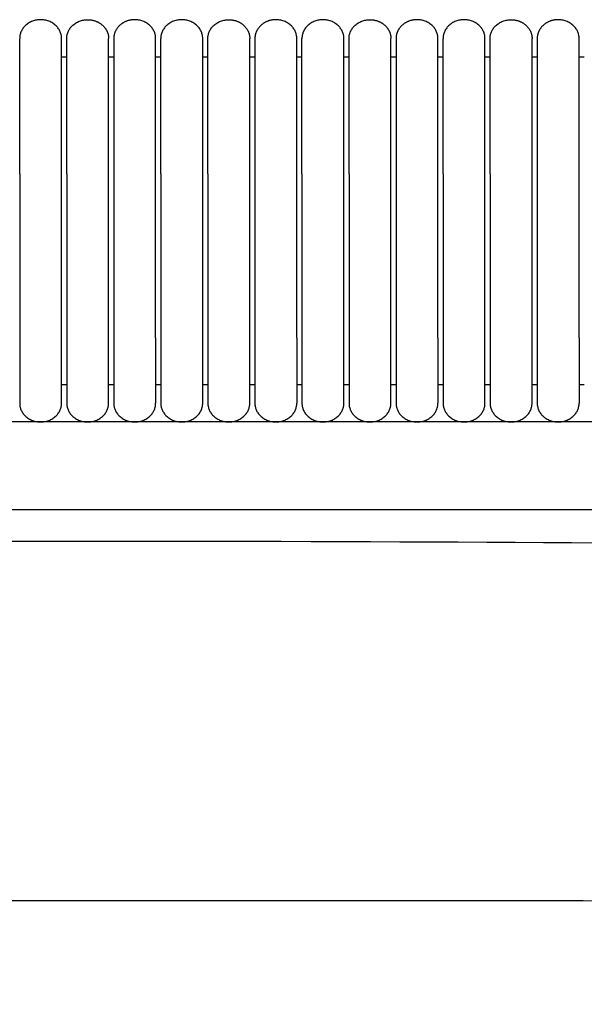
# Model space of a CAD drawing. Header units: millimetres. Extents: x -31695 to -19845, y -5614 to 7253.
# Tile 315 of 432: x -27861 to -27800, y 5351 to 5458. Entities that reach past the tile are written whole.
import ezdxf

# ---------------------------------------------------------------- set-up
doc = ezdxf.new("R2010")
doc.units = ezdxf.units.MM
doc.layers.add('2d', color=7, linetype='Continuous', true_color=0x000000)

msp = doc.modelspace()

# ---------------------------------------------------------------- linework, layer by layer
at = {"layer": '2d', "linetype": 'Continuous', "lineweight": -3}
msp.add_line((-27634.72, 5414.3), (-27961.73, 5414.3), dxfattribs=at)
for points, weights, knots in [([(-27856.89, 5455.92), (-27856.89, 5457.95), (-27859.16, 5457.95), (-27861.43, 5457.95), (-27861.43, 5455.92)], [1, 0.707106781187, 1, 0.707106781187, 1], [0, 0, 0, 1.570796, 1.570796, 3.141593, 3.141593, 3.141593]), ([(-27856.33, 5455.92), (-27856.33, 5457.95), (-27854.06, 5457.95), (-27853.12, 5457.95), (-27852.46, 5457.35), (-27851.79, 5456.76), (-27851.79, 5455.92)], [1, 0.707106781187, 1, 0.853553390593, 0.853553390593, 0.853553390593, 1], [0, 0, 0, 4, 4, 5.656854, 5.656854, 7.313708, 7.313708, 7.313708]), ([(-27846.69, 5455.92), (-27846.69, 5457.95), (-27848.96, 5457.95), (-27849.9, 5457.95), (-27850.56, 5457.35), (-27851.23, 5456.76), (-27851.23, 5455.92)], [1, 0.707106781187, 1, 0.853553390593, 0.853553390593, 0.853553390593, 1], [0, 0, 0, 4, 4, 5.656854, 5.656854, 7.313708, 7.313708, 7.313708]), ([(-27841.59, 5455.92), (-27841.59, 5457.95), (-27843.86, 5457.95), (-27846.13, 5457.95), (-27846.13, 5455.92)], [1, 0.707106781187, 1, 0.707106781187, 1], [0, 0, 0, 1.570796, 1.570796, 3.141593, 3.141593, 3.141593]), ([(-27841.03, 5455.92), (-27841.03, 5457.95), (-27838.76, 5457.95), (-27837.82, 5457.95), (-27837.16, 5457.35), (-27836.49, 5456.76), (-27836.49, 5455.92)], [1, 0.707106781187, 1, 0.853553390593, 0.853553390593, 0.853553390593, 1], [0, 0, 0, 4, 4, 5.656854, 5.656854, 7.313708, 7.313708, 7.313708]), ([(-27831.39, 5455.92), (-27831.39, 5457.95), (-27833.66, 5457.95), (-27834.6, 5457.95), (-27835.26, 5457.35), (-27835.93, 5456.76), (-27835.93, 5455.92)], [1, 0.707106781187, 1, 0.853553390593, 0.853553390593, 0.853553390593, 1], [0, 0, 0, 4, 4, 5.656854, 5.656854, 7.313708, 7.313708, 7.313708]), ([(-27826.29, 5455.92), (-27826.29, 5457.95), (-27828.56, 5457.95), (-27830.83, 5457.95), (-27830.83, 5455.92)], [1, 0.707106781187, 1, 0.707106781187, 1], [0, 0, 0, 1.570796, 1.570796, 3.141593, 3.141593, 3.141593]), ([(-27825.73, 5455.92), (-27825.73, 5457.95), (-27823.46, 5457.95), (-27822.52, 5457.95), (-27821.86, 5457.35), (-27821.19, 5456.76), (-27821.19, 5455.92)], [1, 0.707106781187, 1, 0.853553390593, 0.853553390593, 0.853553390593, 1], [0, 0, 0, 4, 4, 5.656854, 5.656854, 7.313708, 7.313708, 7.313708]), ([(-27816.09, 5455.92), (-27816.09, 5457.95), (-27818.36, 5457.95), (-27819.3, 5457.95), (-27819.96, 5457.35), (-27820.63, 5456.76), (-27820.63, 5455.92)], [1, 0.707106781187, 1, 0.853553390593, 0.853553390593, 0.853553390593, 1], [0, 0, 0, 4, 4, 5.656854, 5.656854, 7.313708, 7.313708, 7.313708]), ([(-27810.99, 5455.92), (-27810.99, 5457.95), (-27813.26, 5457.95), (-27815.53, 5457.95), (-27815.53, 5455.92)], [1, 0.707106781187, 1, 0.707106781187, 1], [0, 0, 0, 1.570796, 1.570796, 3.141593, 3.141593, 3.141593]), ([(-27810.43, 5455.92), (-27810.43, 5457.95), (-27808.16, 5457.95), (-27807.22, 5457.95), (-27806.56, 5457.35), (-27805.89, 5456.76), (-27805.89, 5455.92)], [1, 0.707106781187, 1, 0.853553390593, 0.853553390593, 0.853553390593, 1], [0, 0, 0, 4, 4, 5.656854, 5.656854, 7.313708, 7.313708, 7.313708]), ([(-27800.79, 5455.92), (-27800.79, 5457.95), (-27803.06, 5457.95), (-27804, 5457.95), (-27804.66, 5457.35), (-27805.33, 5456.76), (-27805.33, 5455.92)], [1, 0.707106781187, 1, 0.853553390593, 0.853553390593, 0.853553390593, 1], [0, 0, 0, 4, 4, 5.656854, 5.656854, 7.313708, 7.313708, 7.313708]), ([(-27861.43, 5441.24), (-27861.43, 5446.28), (-27861.43, 5449.85), (-27861.43, 5452.24), (-27861.43, 5453.06)], [1, 0.853553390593, 0.853553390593, 0.853553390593, 0.919067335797], [0, 0, 0, 9.941125, 9.941125, 16.590224, 16.590224, 16.590224]), ([(-27856.89, 5441.24), (-27856.89, 5446.28), (-27856.89, 5449.85), (-27856.89, 5452.24), (-27856.89, 5453.06)], [1, 0.853553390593, 0.853553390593, 0.853553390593, 0.919067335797], [0, 0, 0, 9.941125, 9.941125, 16.590224, 16.590224, 16.590224]), ([(-27856.33, 5441.24), (-27856.33, 5446.28), (-27856.33, 5449.85), (-27856.33, 5452.24), (-27856.33, 5453.06)], [1, 0.853553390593, 0.853553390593, 0.853553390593, 0.919067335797], [0, 0, 0, 9.941125, 9.941125, 16.590224, 16.590224, 16.590224]), ([(-27851.79, 5441.24), (-27851.79, 5446.28), (-27851.79, 5449.85), (-27851.79, 5452.24), (-27851.79, 5453.06)], [1, 0.853553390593, 0.853553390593, 0.853553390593, 0.919067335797], [0, 0, 0, 9.941125, 9.941125, 16.590224, 16.590224, 16.590224]), ([(-27851.23, 5453.06), (-27851.23, 5452.24), (-27851.23, 5449.85), (-27851.23, 5446.28), (-27851.23, 5441.24)], [0.919067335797, 0.853553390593, 0.853553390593, 0.853553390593, 1], [3.292027, 3.292027, 3.292027, 9.941125, 9.941125, 19.882251, 19.882251, 19.882251]), ([(-27846.69, 5441.24), (-27846.69, 5446.28), (-27846.69, 5449.85), (-27846.69, 5452.24), (-27846.69, 5453.06)], [1, 0.853553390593, 0.853553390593, 0.853553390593, 0.919067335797], [0, 0, 0, 9.941125, 9.941125, 16.590224, 16.590224, 16.590224]), ([(-27846.13, 5441.24), (-27846.13, 5446.28), (-27846.13, 5449.85), (-27846.13, 5452.24), (-27846.13, 5453.06)], [1, 0.853553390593, 0.853553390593, 0.853553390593, 0.919067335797], [0, 0, 0, 9.941125, 9.941125, 16.590224, 16.590224, 16.590224]), ([(-27841.59, 5441.24), (-27841.59, 5446.28), (-27841.59, 5449.85), (-27841.59, 5452.24), (-27841.59, 5453.06)], [1, 0.853553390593, 0.853553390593, 0.853553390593, 0.919067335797], [0, 0, 0, 9.941125, 9.941125, 16.590224, 16.590224, 16.590224]), ([(-27841.03, 5441.24), (-27841.03, 5446.28), (-27841.03, 5449.85), (-27841.03, 5452.24), (-27841.03, 5453.06)], [1, 0.853553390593, 0.853553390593, 0.853553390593, 0.919067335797], [0, 0, 0, 9.941125, 9.941125, 16.590224, 16.590224, 16.590224]), ([(-27836.49, 5441.24), (-27836.49, 5446.28), (-27836.49, 5449.85), (-27836.49, 5452.24), (-27836.49, 5453.06)], [1, 0.853553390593, 0.853553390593, 0.853553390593, 0.919067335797], [0, 0, 0, 9.941125, 9.941125, 16.590224, 16.590224, 16.590224]), ([(-27835.93, 5453.06), (-27835.93, 5452.24), (-27835.93, 5449.85), (-27835.93, 5446.28), (-27835.93, 5441.24)], [0.919067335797, 0.853553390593, 0.853553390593, 0.853553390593, 1], [3.292027, 3.292027, 3.292027, 9.941125, 9.941125, 19.882251, 19.882251, 19.882251]), ([(-27831.39, 5441.24), (-27831.39, 5446.28), (-27831.39, 5449.85), (-27831.39, 5452.24), (-27831.39, 5453.06)], [1, 0.853553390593, 0.853553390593, 0.853553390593, 0.919067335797], [0, 0, 0, 9.941125, 9.941125, 16.590224, 16.590224, 16.590224]), ([(-27830.83, 5441.24), (-27830.83, 5446.28), (-27830.83, 5449.85), (-27830.83, 5452.24), (-27830.83, 5453.06)], [1, 0.853553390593, 0.853553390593, 0.853553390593, 0.919067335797], [0, 0, 0, 9.941125, 9.941125, 16.590224, 16.590224, 16.590224]), ([(-27826.29, 5441.24), (-27826.29, 5446.28), (-27826.29, 5449.85), (-27826.29, 5452.24), (-27826.29, 5453.06)], [1, 0.853553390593, 0.853553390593, 0.853553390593, 0.919067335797], [0, 0, 0, 9.941125, 9.941125, 16.590224, 16.590224, 16.590224]), ([(-27825.73, 5441.24), (-27825.73, 5446.28), (-27825.73, 5449.85), (-27825.73, 5452.24), (-27825.73, 5453.06)], [1, 0.853553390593, 0.853553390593, 0.853553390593, 0.919067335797], [0, 0, 0, 9.941125, 9.941125, 16.590224, 16.590224, 16.590224]), ([(-27821.19, 5441.24), (-27821.19, 5446.28), (-27821.19, 5449.85), (-27821.19, 5452.24), (-27821.19, 5453.06)], [1, 0.853553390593, 0.853553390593, 0.853553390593, 0.919067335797], [0, 0, 0, 9.941125, 9.941125, 16.590224, 16.590224, 16.590224]), ([(-27820.63, 5453.06), (-27820.63, 5452.24), (-27820.63, 5449.85), (-27820.63, 5446.28), (-27820.63, 5441.24)], [0.919067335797, 0.853553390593, 0.853553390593, 0.853553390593, 1], [3.292027, 3.292027, 3.292027, 9.941125, 9.941125, 19.882251, 19.882251, 19.882251]), ([(-27816.09, 5441.24), (-27816.09, 5446.28), (-27816.09, 5449.85), (-27816.09, 5452.24), (-27816.09, 5453.06)], [1, 0.853553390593, 0.853553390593, 0.853553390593, 0.919067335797], [0, 0, 0, 9.941125, 9.941125, 16.590224, 16.590224, 16.590224]), ([(-27815.53, 5441.24), (-27815.53, 5446.28), (-27815.53, 5449.85), (-27815.53, 5452.24), (-27815.53, 5453.06)], [1, 0.853553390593, 0.853553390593, 0.853553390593, 0.919067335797], [0, 0, 0, 9.941125, 9.941125, 16.590224, 16.590224, 16.590224]), ([(-27810.99, 5441.24), (-27810.99, 5446.28), (-27810.99, 5449.85), (-27810.99, 5452.24), (-27810.99, 5453.06)], [1, 0.853553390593, 0.853553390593, 0.853553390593, 0.919067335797], [0, 0, 0, 9.941125, 9.941125, 16.590224, 16.590224, 16.590224]), ([(-27810.43, 5441.24), (-27810.43, 5446.28), (-27810.43, 5449.85), (-27810.43, 5452.24), (-27810.43, 5453.06)], [1, 0.853553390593, 0.853553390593, 0.853553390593, 0.919067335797], [0, 0, 0, 9.941125, 9.941125, 16.590224, 16.590224, 16.590224]), ([(-27805.89, 5441.24), (-27805.89, 5446.28), (-27805.89, 5449.85), (-27805.89, 5452.24), (-27805.89, 5453.06)], [1, 0.853553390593, 0.853553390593, 0.853553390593, 0.919067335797], [0, 0, 0, 9.941125, 9.941125, 16.590224, 16.590224, 16.590224]), ([(-27805.33, 5453.06), (-27805.33, 5452.24), (-27805.33, 5449.85), (-27805.33, 5446.28), (-27805.33, 5441.24)], [0.919067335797, 0.853553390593, 0.853553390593, 0.853553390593, 1], [3.292027, 3.292027, 3.292027, 9.941125, 9.941125, 19.882251, 19.882251, 19.882251]), ([(-27800.79, 5441.24), (-27800.79, 5446.28), (-27800.79, 5449.85), (-27800.79, 5452.24), (-27800.79, 5453.06)], [1, 0.853553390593, 0.853553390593, 0.853553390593, 0.919067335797], [0, 0, 0, 9.941125, 9.941125, 16.590224, 16.590224, 16.590224]), ([(-27861.43, 5423.44), (-27861.43, 5420.49), (-27861.43, 5418.41), (-27861.43, 5416.33), (-27861.43, 5416.33)], [1, 0.853553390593, 0.853553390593, 0.853553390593, 1], [0, 0, 0, 5.79899, 5.79899, 11.59798, 11.59798, 11.59798]), ([(-27856.89, 5416.33), (-27856.89, 5416.33), (-27856.89, 5418.41), (-27856.89, 5420.49), (-27856.89, 5423.44)], [1, 0.853553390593, 0.853553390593, 0.853553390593, 1], [0, 0, 0, 5.79899, 5.79899, 11.59798, 11.59798, 11.59798]), ([(-27856.33, 5423.44), (-27856.33, 5420.49), (-27856.33, 5418.41), (-27856.33, 5416.33), (-27856.33, 5416.33)], [1, 0.853553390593, 0.853553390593, 0.853553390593, 1], [0, 0, 0, 5.79899, 5.79899, 11.59798, 11.59798, 11.59798]), ([(-27851.79, 5416.33), (-27851.79, 5416.33), (-27851.79, 5418.41), (-27851.79, 5420.49), (-27851.79, 5423.44)], [1, 0.853553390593, 0.853553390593, 0.853553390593, 1], [0, 0, 0, 5.79899, 5.79899, 11.59798, 11.59798, 11.59798]), ([(-27851.23, 5423.44), (-27851.23, 5420.49), (-27851.23, 5418.41), (-27851.23, 5416.33), (-27851.23, 5416.33)], [1, 0.853553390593, 0.853553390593, 0.853553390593, 1], [0, 0, 0, 5.79899, 5.79899, 11.59798, 11.59798, 11.59798]), ([(-27846.69, 5423.44), (-27846.69, 5420.49), (-27846.69, 5418.41), (-27846.69, 5416.33), (-27846.69, 5416.33)], [1, 0.853553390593, 0.853553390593, 0.853553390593, 1], [0, 0, 0, 5.79899, 5.79899, 11.59798, 11.59798, 11.59798]), ([(-27846.13, 5423.44), (-27846.13, 5420.49), (-27846.13, 5418.41), (-27846.13, 5416.33), (-27846.13, 5416.33)], [1, 0.853553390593, 0.853553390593, 0.853553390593, 1], [0, 0, 0, 5.79899, 5.79899, 11.59798, 11.59798, 11.59798]), ([(-27841.59, 5416.33), (-27841.59, 5416.33), (-27841.59, 5418.41), (-27841.59, 5420.49), (-27841.59, 5423.44)], [1, 0.853553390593, 0.853553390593, 0.853553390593, 1], [0, 0, 0, 5.79899, 5.79899, 11.59798, 11.59798, 11.59798]), ([(-27841.03, 5423.44), (-27841.03, 5420.49), (-27841.03, 5418.41), (-27841.03, 5416.33), (-27841.03, 5416.33)], [1, 0.853553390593, 0.853553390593, 0.853553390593, 1], [0, 0, 0, 5.79899, 5.79899, 11.59798, 11.59798, 11.59798]), ([(-27836.49, 5416.33), (-27836.49, 5416.33), (-27836.49, 5418.41), (-27836.49, 5420.49), (-27836.49, 5423.44)], [1, 0.853553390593, 0.853553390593, 0.853553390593, 1], [0, 0, 0, 5.79899, 5.79899, 11.59798, 11.59798, 11.59798]), ([(-27835.93, 5423.44), (-27835.93, 5420.49), (-27835.93, 5418.41), (-27835.93, 5416.33), (-27835.93, 5416.33)], [1, 0.853553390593, 0.853553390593, 0.853553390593, 1], [0, 0, 0, 5.79899, 5.79899, 11.59798, 11.59798, 11.59798]), ([(-27831.39, 5423.44), (-27831.39, 5420.49), (-27831.39, 5418.41), (-27831.39, 5416.33), (-27831.39, 5416.33)], [1, 0.853553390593, 0.853553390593, 0.853553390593, 1], [0, 0, 0, 5.79899, 5.79899, 11.59798, 11.59798, 11.59798]), ([(-27830.83, 5423.44), (-27830.83, 5420.49), (-27830.83, 5418.41), (-27830.83, 5416.33), (-27830.83, 5416.33)], [1, 0.853553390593, 0.853553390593, 0.853553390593, 1], [0, 0, 0, 5.79899, 5.79899, 11.59798, 11.59798, 11.59798]), ([(-27826.29, 5416.33), (-27826.29, 5416.33), (-27826.29, 5418.41), (-27826.29, 5420.49), (-27826.29, 5423.44)], [1, 0.853553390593, 0.853553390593, 0.853553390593, 1], [0, 0, 0, 5.79899, 5.79899, 11.59798, 11.59798, 11.59798]), ([(-27825.73, 5423.44), (-27825.73, 5420.49), (-27825.73, 5418.41), (-27825.73, 5416.33), (-27825.73, 5416.33)], [1, 0.853553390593, 0.853553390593, 0.853553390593, 1], [0, 0, 0, 5.79899, 5.79899, 11.59798, 11.59798, 11.59798]), ([(-27821.19, 5416.33), (-27821.19, 5416.33), (-27821.19, 5418.41), (-27821.19, 5420.49), (-27821.19, 5423.44)], [1, 0.853553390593, 0.853553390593, 0.853553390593, 1], [0, 0, 0, 5.79899, 5.79899, 11.59798, 11.59798, 11.59798]), ([(-27820.63, 5423.44), (-27820.63, 5420.49), (-27820.63, 5418.41), (-27820.63, 5416.33), (-27820.63, 5416.33)], [1, 0.853553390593, 0.853553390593, 0.853553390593, 1], [0, 0, 0, 5.79899, 5.79899, 11.59798, 11.59798, 11.59798]), ([(-27816.09, 5423.44), (-27816.09, 5420.49), (-27816.09, 5418.41), (-27816.09, 5416.33), (-27816.09, 5416.33)], [1, 0.853553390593, 0.853553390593, 0.853553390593, 1], [0, 0, 0, 5.79899, 5.79899, 11.59798, 11.59798, 11.59798]), ([(-27815.53, 5423.44), (-27815.53, 5420.49), (-27815.53, 5418.41), (-27815.53, 5416.33), (-27815.53, 5416.33)], [1, 0.853553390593, 0.853553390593, 0.853553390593, 1], [0, 0, 0, 5.79899, 5.79899, 11.59798, 11.59798, 11.59798]), ([(-27810.99, 5416.33), (-27810.99, 5416.33), (-27810.99, 5418.41), (-27810.99, 5420.49), (-27810.99, 5423.44)], [1, 0.853553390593, 0.853553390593, 0.853553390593, 1], [0, 0, 0, 5.79899, 5.79899, 11.59798, 11.59798, 11.59798]), ([(-27810.43, 5423.44), (-27810.43, 5420.49), (-27810.43, 5418.41), (-27810.43, 5416.33), (-27810.43, 5416.33)], [1, 0.853553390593, 0.853553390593, 0.853553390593, 1], [0, 0, 0, 5.79899, 5.79899, 11.59798, 11.59798, 11.59798]), ([(-27805.89, 5416.33), (-27805.89, 5416.33), (-27805.89, 5418.41), (-27805.89, 5420.49), (-27805.89, 5423.44)], [1, 0.853553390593, 0.853553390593, 0.853553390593, 1], [0, 0, 0, 5.79899, 5.79899, 11.59798, 11.59798, 11.59798]), ([(-27805.33, 5423.44), (-27805.33, 5420.49), (-27805.33, 5418.41), (-27805.33, 5416.33), (-27805.33, 5416.33)], [1, 0.853553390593, 0.853553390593, 0.853553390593, 1], [0, 0, 0, 5.79899, 5.79899, 11.59798, 11.59798, 11.59798]), ([(-27800.79, 5423.44), (-27800.79, 5420.49), (-27800.79, 5418.41), (-27800.79, 5416.33), (-27800.79, 5416.33)], [1, 0.853553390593, 0.853553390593, 0.853553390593, 1], [0, 0, 0, 5.79899, 5.79899, 11.59798, 11.59798, 11.59798]), ([(-27861.43, 5416.33), (-27861.43, 5414.3), (-27859.16, 5414.3), (-27856.89, 5414.3), (-27856.89, 5416.33)], [1, 0.707106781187, 1, 0.707106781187, 1], [6.283185, 6.283185, 6.283185, 9.424778, 9.424778, 12.566371, 12.566371, 12.566371]), ([(-27856.33, 5416.33), (-27856.33, 5414.3), (-27854.06, 5414.3), (-27851.79, 5414.3), (-27851.79, 5416.33)], [1, 0.707106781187, 1, 0.707106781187, 1], [-3.141593, -3.141593, -3.141593, -1.570796, -1.570796, 0, 0, 0]), ([(-27851.23, 5416.33), (-27851.23, 5414.3), (-27848.96, 5414.3), (-27846.69, 5414.3), (-27846.69, 5416.33)], [1, 0.707106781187, 1, 0.707106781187, 1], [0, 0, 0, 1.570796, 1.570796, 3.141593, 3.141593, 3.141593]), ([(-27846.13, 5416.33), (-27846.13, 5414.3), (-27843.86, 5414.3), (-27841.59, 5414.3), (-27841.59, 5416.33)], [1, 0.707106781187, 1, 0.707106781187, 1], [6.283185, 6.283185, 6.283185, 9.424778, 9.424778, 12.566371, 12.566371, 12.566371]), ([(-27841.03, 5416.33), (-27841.03, 5414.3), (-27838.76, 5414.3), (-27836.49, 5414.3), (-27836.49, 5416.33)], [1, 0.707106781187, 1, 0.707106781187, 1], [-3.141593, -3.141593, -3.141593, -1.570796, -1.570796, 0, 0, 0]), ([(-27835.93, 5416.33), (-27835.93, 5414.3), (-27833.66, 5414.3), (-27831.39, 5414.3), (-27831.39, 5416.33)], [1, 0.707106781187, 1, 0.707106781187, 1], [0, 0, 0, 1.570796, 1.570796, 3.141593, 3.141593, 3.141593]), ([(-27830.83, 5416.33), (-27830.83, 5414.3), (-27828.56, 5414.3), (-27826.29, 5414.3), (-27826.29, 5416.33)], [1, 0.707106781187, 1, 0.707106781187, 1], [6.283185, 6.283185, 6.283185, 9.424778, 9.424778, 12.566371, 12.566371, 12.566371]), ([(-27825.73, 5416.33), (-27825.73, 5414.3), (-27823.46, 5414.3), (-27821.19, 5414.3), (-27821.19, 5416.33)], [1, 0.707106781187, 1, 0.707106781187, 1], [-3.141593, -3.141593, -3.141593, -1.570796, -1.570796, 0, 0, 0]), ([(-27820.63, 5416.33), (-27820.63, 5414.3), (-27818.36, 5414.3), (-27816.09, 5414.3), (-27816.09, 5416.33)], [1, 0.707106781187, 1, 0.707106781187, 1], [0, 0, 0, 1.570796, 1.570796, 3.141593, 3.141593, 3.141593]), ([(-27815.53, 5416.33), (-27815.53, 5414.3), (-27813.26, 5414.3), (-27810.99, 5414.3), (-27810.99, 5416.33)], [1, 0.707106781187, 1, 0.707106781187, 1], [6.283185, 6.283185, 6.283185, 9.424778, 9.424778, 12.566371, 12.566371, 12.566371]), ([(-27810.43, 5416.33), (-27810.43, 5414.3), (-27808.16, 5414.3), (-27805.89, 5414.3), (-27805.89, 5416.33)], [1, 0.707106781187, 1, 0.707106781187, 1], [-3.141593, -3.141593, -3.141593, -1.570796, -1.570796, 0, 0, 0]), ([(-27805.33, 5416.33), (-27805.33, 5414.3), (-27803.06, 5414.3), (-27800.79, 5414.3), (-27800.79, 5416.33)], [1, 0.707106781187, 1, 0.707106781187, 1], [0, 0, 0, 1.570796, 1.570796, 3.141593, 3.141593, 3.141593])]:
    msp.add_rational_spline(points, weights, degree=2, knots=knots, dxfattribs=at)
for points, weights in [([(-27861.43, 5453.06), (-27861.43, 5455.92), (-27861.43, 5455.92)], [0.919067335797, 0.951503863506, 1]), ([(-27856.89, 5453.06), (-27856.89, 5455.92), (-27856.89, 5455.92)], [0.919067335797, 0.951503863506, 1]), ([(-27856.33, 5453.06), (-27856.33, 5455.92), (-27856.33, 5455.92)], [0.919067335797, 0.951503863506, 1]), ([(-27851.79, 5453.06), (-27851.79, 5455.92), (-27851.79, 5455.92)], [0.919067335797, 0.951503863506, 1]), ([(-27851.23, 5455.92), (-27851.23, 5455.92), (-27851.23, 5453.06)], [1, 0.951503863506, 0.919067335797]), ([(-27846.69, 5453.06), (-27846.69, 5455.92), (-27846.69, 5455.92)], [0.919067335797, 0.951503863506, 1]), ([(-27846.13, 5453.06), (-27846.13, 5455.92), (-27846.13, 5455.92)], [0.919067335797, 0.951503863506, 1]), ([(-27841.59, 5453.06), (-27841.59, 5455.92), (-27841.59, 5455.92)], [0.919067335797, 0.951503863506, 1]), ([(-27841.03, 5453.06), (-27841.03, 5455.92), (-27841.03, 5455.92)], [0.919067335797, 0.951503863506, 1]), ([(-27836.49, 5453.06), (-27836.49, 5455.92), (-27836.49, 5455.92)], [0.919067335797, 0.951503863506, 1]), ([(-27835.93, 5455.92), (-27835.93, 5455.92), (-27835.93, 5453.06)], [1, 0.951503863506, 0.919067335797]), ([(-27831.39, 5453.06), (-27831.39, 5455.92), (-27831.39, 5455.92)], [0.919067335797, 0.951503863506, 1]), ([(-27830.83, 5453.06), (-27830.83, 5455.92), (-27830.83, 5455.92)], [0.919067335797, 0.951503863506, 1]), ([(-27826.29, 5453.06), (-27826.29, 5455.92), (-27826.29, 5455.92)], [0.919067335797, 0.951503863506, 1]), ([(-27825.73, 5453.06), (-27825.73, 5455.92), (-27825.73, 5455.92)], [0.919067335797, 0.951503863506, 1]), ([(-27821.19, 5453.06), (-27821.19, 5455.92), (-27821.19, 5455.92)], [0.919067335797, 0.951503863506, 1]), ([(-27820.63, 5455.92), (-27820.63, 5455.92), (-27820.63, 5453.06)], [1, 0.951503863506, 0.919067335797]), ([(-27816.09, 5453.06), (-27816.09, 5455.92), (-27816.09, 5455.92)], [0.919067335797, 0.951503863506, 1]), ([(-27815.53, 5453.06), (-27815.53, 5455.92), (-27815.53, 5455.92)], [0.919067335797, 0.951503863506, 1]), ([(-27810.99, 5453.06), (-27810.99, 5455.92), (-27810.99, 5455.92)], [0.919067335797, 0.951503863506, 1]), ([(-27810.43, 5453.06), (-27810.43, 5455.92), (-27810.43, 5455.92)], [0.919067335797, 0.951503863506, 1]), ([(-27805.89, 5453.06), (-27805.89, 5455.92), (-27805.89, 5455.92)], [0.919067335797, 0.951503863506, 1]), ([(-27805.33, 5455.92), (-27805.33, 5455.92), (-27805.33, 5453.06)], [1, 0.951503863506, 0.919067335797]), ([(-27800.79, 5453.06), (-27800.79, 5455.92), (-27800.79, 5455.92)], [0.919067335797, 0.951503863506, 1])]:
    msp.add_rational_spline(points, weights, degree=2, dxfattribs=at)
for points in [[(-27856.33, 5453.89), (-27856.61, 5453.89), (-27856.89, 5453.89)], [(-27851.23, 5453.89), (-27851.51, 5453.89), (-27851.79, 5453.89)], [(-27846.13, 5453.89), (-27846.41, 5453.89), (-27846.69, 5453.89)], [(-27841.03, 5453.89), (-27841.31, 5453.89), (-27841.59, 5453.89)], [(-27835.93, 5453.89), (-27836.21, 5453.89), (-27836.49, 5453.89)], [(-27830.83, 5453.89), (-27831.11, 5453.89), (-27831.39, 5453.89)], [(-27825.73, 5453.89), (-27826.01, 5453.89), (-27826.29, 5453.89)], [(-27820.63, 5453.89), (-27820.91, 5453.89), (-27821.19, 5453.89)], [(-27815.53, 5453.89), (-27815.81, 5453.89), (-27816.09, 5453.89)], [(-27810.43, 5453.89), (-27810.71, 5453.89), (-27810.99, 5453.89)], [(-27805.33, 5453.89), (-27805.61, 5453.89), (-27805.89, 5453.89)], [(-27800.23, 5453.89), (-27800.51, 5453.89), (-27800.79, 5453.89)], [(-27861.43, 5441.24), (-27861.43, 5432.34), (-27861.43, 5423.44)], [(-27856.89, 5423.44), (-27856.89, 5432.34), (-27856.89, 5441.24)], [(-27856.33, 5441.24), (-27856.33, 5432.34), (-27856.33, 5423.44)], [(-27851.79, 5423.44), (-27851.79, 5432.34), (-27851.79, 5441.24)], [(-27851.23, 5441.24), (-27851.23, 5432.34), (-27851.23, 5423.44)], [(-27846.69, 5423.44), (-27846.69, 5432.34), (-27846.69, 5441.24)], [(-27846.13, 5441.24), (-27846.13, 5432.34), (-27846.13, 5423.44)], [(-27841.59, 5423.44), (-27841.59, 5432.34), (-27841.59, 5441.24)], [(-27841.03, 5441.24), (-27841.03, 5432.34), (-27841.03, 5423.44)], [(-27836.49, 5423.44), (-27836.49, 5432.34), (-27836.49, 5441.24)], [(-27835.93, 5441.24), (-27835.93, 5432.34), (-27835.93, 5423.44)], [(-27831.39, 5423.44), (-27831.39, 5432.34), (-27831.39, 5441.24)], [(-27830.83, 5441.24), (-27830.83, 5432.34), (-27830.83, 5423.44)], [(-27826.29, 5423.44), (-27826.29, 5432.34), (-27826.29, 5441.24)], [(-27825.73, 5441.24), (-27825.73, 5432.34), (-27825.73, 5423.44)], [(-27821.19, 5423.44), (-27821.19, 5432.34), (-27821.19, 5441.24)], [(-27820.63, 5441.24), (-27820.63, 5432.34), (-27820.63, 5423.44)], [(-27816.09, 5423.44), (-27816.09, 5432.34), (-27816.09, 5441.24)], [(-27815.53, 5441.24), (-27815.53, 5432.34), (-27815.53, 5423.44)], [(-27810.99, 5423.44), (-27810.99, 5432.34), (-27810.99, 5441.24)], [(-27810.43, 5441.24), (-27810.43, 5432.34), (-27810.43, 5423.44)], [(-27805.89, 5423.44), (-27805.89, 5432.34), (-27805.89, 5441.24)], [(-27805.33, 5441.24), (-27805.33, 5432.34), (-27805.33, 5423.44)], [(-27800.79, 5423.44), (-27800.79, 5432.34), (-27800.79, 5441.24)], [(-27856.89, 5418.36), (-27856.61, 5418.36), (-27856.33, 5418.36)], [(-27851.79, 5418.36), (-27851.51, 5418.36), (-27851.23, 5418.36)], [(-27846.69, 5418.36), (-27846.41, 5418.36), (-27846.13, 5418.36)], [(-27841.59, 5418.36), (-27841.31, 5418.36), (-27841.03, 5418.36)], [(-27836.49, 5418.36), (-27836.21, 5418.36), (-27835.93, 5418.36)], [(-27831.39, 5418.36), (-27831.11, 5418.36), (-27830.83, 5418.36)], [(-27826.29, 5418.36), (-27826.01, 5418.36), (-27825.73, 5418.36)], [(-27821.19, 5418.36), (-27820.91, 5418.36), (-27820.63, 5418.36)], [(-27816.09, 5418.36), (-27815.81, 5418.36), (-27815.53, 5418.36)], [(-27810.99, 5418.36), (-27810.71, 5418.36), (-27810.43, 5418.36)], [(-27805.89, 5418.36), (-27805.61, 5418.36), (-27805.33, 5418.36)], [(-27800.79, 5418.36), (-27800.51, 5418.36), (-27800.23, 5418.36)]]:
    msp.add_open_spline(points, degree=2, dxfattribs=at)
for points, knots in [([(-27617.55, 5403.79), (-27618.69, 5403.92), (-27619.83, 5404.02), (-27620.98, 5404.11), (-27622.21, 5404.21), (-27623.44, 5404.29), (-27624.68, 5404.36), (-27626, 5404.43), (-27627.32, 5404.49), (-27628.65, 5404.53), (-27630.06, 5404.58), (-27631.48, 5404.62), (-27632.9, 5404.65), (-27634.4, 5404.68), (-27635.91, 5404.7), (-27637.42, 5404.72), (-27639.01, 5404.74), (-27640.61, 5404.75), (-27642.21, 5404.76), (-27645.67, 5404.77), (-27649.14, 5404.77), (-27652.61, 5404.77), (-27657.44, 5404.77), (-27662.28, 5404.77), (-27667.12, 5404.77), (-27672.5, 5404.77), (-27677.89, 5404.77), (-27683.27, 5404.77), (-27689.19, 5404.77), (-27695.11, 5404.77), (-27701.02, 5404.77), (-27707.45, 5404.77), (-27713.88, 5404.77), (-27720.32, 5404.77), (-27727.24, 5404.77), (-27734.17, 5404.77), (-27741.1, 5404.77), (-27748.5, 5404.77), (-27755.91, 5404.77), (-27763.32, 5404.77), (-27771.18, 5404.77), (-27779.05, 5404.77), (-27786.92, 5404.77), (-27795.23, 5404.77), (-27803.54, 5404.77), (-27811.85, 5404.77), (-27829.73, 5404.77), (-27847.6, 5404.77), (-27865.48, 5404.77), (-27884.92, 5404.77), (-27904.36, 5404.77), (-27923.8, 5404.77), (-27936.44, 5404.77), (-27949.08, 5404.77), (-27961.73, 5404.77)], [0, 0, 0, 0, 3.059497, 3.059497, 3.059497, 6.346325, 6.346325, 6.346325, 9.866136, 9.866136, 9.866136, 13.623772, 13.623772, 13.623772, 17.62104, 17.62104, 17.62104, 21.854917, 21.854917, 21.854917, 31.038067, 31.038067, 31.038067, 43.848502, 43.848502, 43.848502, 58.111246, 58.111246, 58.111246, 73.776623, 73.776623, 73.776623, 90.803444, 90.803444, 90.803444, 109.143767, 109.143767, 109.143767, 128.749405, 128.749405, 128.749405, 149.5746, 149.5746, 149.5746, 171.573115, 171.573115, 171.573115, 218.898416, 218.898416, 218.898416, 270.353879, 270.353879, 270.353879, 303.819759, 303.819759, 303.819759, 303.819759]), ([(-27961.73, 5401.34), (-27942.92, 5401.36), (-27843.66, 5401.38), (-27693.22, 5401.63), (-27634.33, 5389.14), (-27606.74, 5369.28), (-27596.65, 5328.9), (-27590.59, 5290.03), (-27592.27, 5238.51), (-27605.06, 5193.31), (-27613.47, 5175.84), (-27650.81, 5152.64), (-27700.13, 5149.47), (-27776.53, 5146.91), (-27793.5, 5146.4)], [234.135396, 234.135396, 234.135396, 234.135396, 253.862352, 338.483137, 423.103921, 507.724705, 592.345489, 676.966273, 761.587057, 846.207841, 930.828625, 1015.44941, 1100.070194, 1121.670175, 1121.670175, 1121.670175, 1121.670175]), ([(-27961.73, 5362.05), (-27917.34, 5362.36), (-27775.66, 5362.5), (-27667.63, 5362.12), (-27620.78, 5359.28)], [189.064941, 189.064941, 189.064941, 189.064941, 295.298347, 590.596694, 590.596694, 590.596694, 590.596694])]:
    msp.add_open_spline(points, degree=3, knots=knots, dxfattribs=at)

doc.saveas('drawing.dxf')
